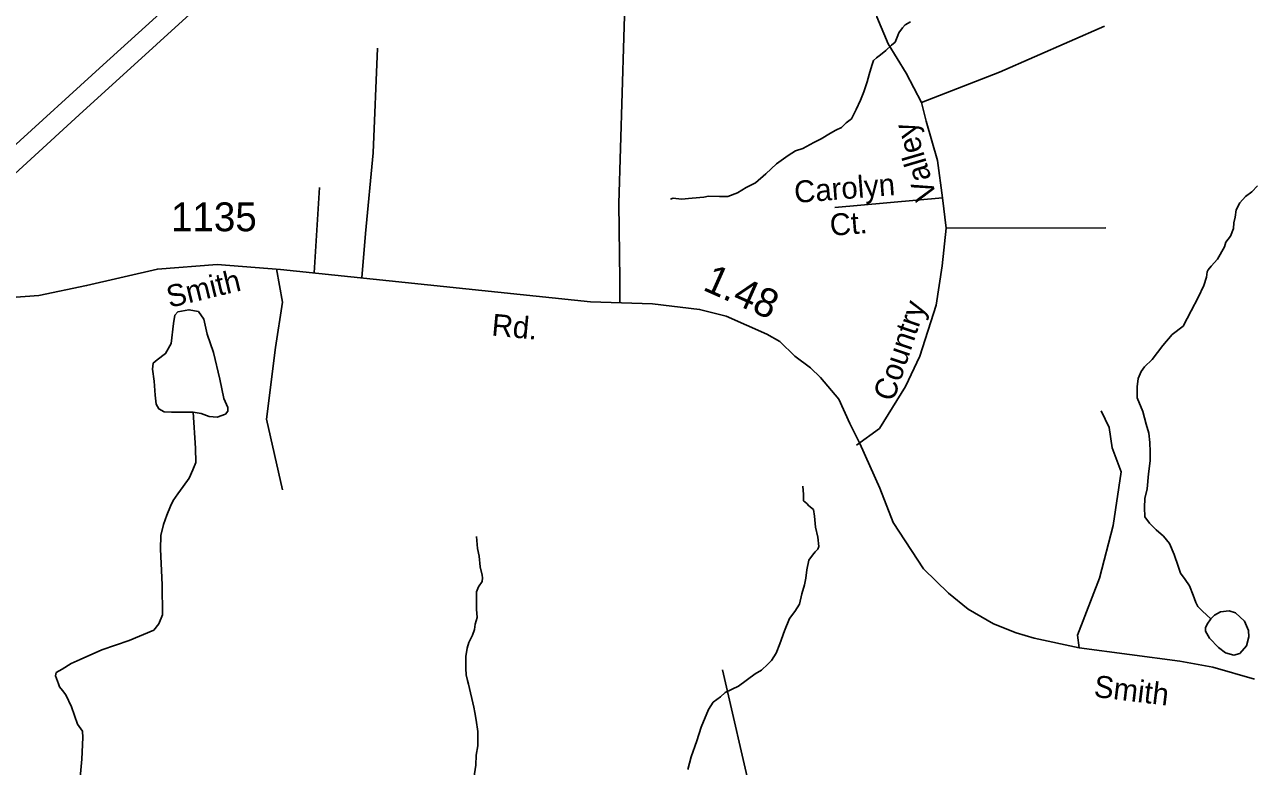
# Model space of a CAD drawing. Extents: x 2056842 to 2160602, y 826753 to 1016856.
# Drawn here: x 2100119 to 2105441, y 896718 to 899934 of the extents above; entities that cross this region are included whole.
import ezdxf

# ---------------------------------------------------------------- set-up
doc = ezdxf.new("R2010")
doc.units = 0
for name, color, linetype in [('Exist Hydrographic Creek Single Shore', 7, 'Continuous'), ('Exist Hydrographic Misc Water Feature', 7, 'Continuous'), ('Exist Road Non-System Type 51', 7, 'Continuous'), ('Exist Road Non-System Type 51 Label', 7, 'Continuous'), ('Exist Road Primary Interstate Divided Center Attributed', 7, 'Continuous'), ('Exist Road Secondary Mileage Hundredths English Label', 7, 'Continuous'), ('Exist Road Secondary Type 51 Attributed', 7, 'Continuous'), ('Exist Road Secondary Type 51 Label', 7, 'Continuous'), ('Exist Road Secondary Type 51 Number Label', 7, 'Continuous')]:
    doc.layers.add(name, color=color, linetype=linetype)

msp = doc.modelspace()

# ---------------------------------------------------------------- linework, layer by layer
at = {"layer": 'Exist Hydrographic Creek Single Shore'}
for points in [[(2102919, 899177.4), (2102931.1, 899181.4), (2102967, 899177.5), (2103013.1, 899181.6), (2103062.8, 899185.8), (2103082.9, 899189.9), (2103130.8, 899187.9), (2103166.9, 899188.1), (2103208.8, 899204.2), (2103246.9, 899228.3), (2103286.9, 899248.5), (2103332.6, 899286.6), (2103378.5, 899330.8), (2103428.4, 899366.9), (2103460.4, 899387), (2103492.3, 899397.1), (2103540.1, 899423.2), (2103572.1, 899439.3), (2103612.1, 899463.4), (2103636.1, 899475.5), (2103659.9, 899487.6), (2103679.8, 899507.7), (2103703.8, 899525.8), (2103723.6, 899565.8), (2103741.7, 899605.8), (2103757.3, 899641.9), (2103771.4, 899685.9), (2103779.4, 899717.9), (2103791.1, 899756), (2103799.1, 899778), (2103811, 899790.1), (2103828.8, 899802.1), (2103852.8, 899822.2), (2103876.8, 899844.2), (2103892.8, 899858.3), (2103904.5, 899886.3), (2103908.6, 899898.3), (2103924.6, 899920.4), (2103936.5, 899932.4), (2103958.6, 899946.5)], [(2105261.3, 897357.4), (2105224.4, 897390.7), (2105204.1, 897410.6), (2105196.1, 897428.6), (2105184, 897460.6), (2105167.8, 897500.5), (2105149.8, 897528.5), (2105129.9, 897556.3), (2105119.6, 897586.4), (2105101.6, 897636.3), (2105081.3, 897684.3), (2105055.3, 897716.1), (2105023.1, 897744.1), (2104995.2, 897771.9), (2104975.1, 897799.8), (2104972.8, 897839.9), (2104974.9, 897879.9), (2104984.5, 897921.8), (2104990.3, 897985.9), (2104998.3, 898041.9), (2104998, 898082), (2104996, 898122), (2104991.9, 898161.9), (2104979.8, 898201.8), (2104965.6, 898255.8), (2104941.2, 898315.6), (2104941.2, 898363.7), (2104945.1, 898399.7), (2104959.1, 898429.8), (2104973, 898449.9), (2105006.9, 898481.8), (2105052.6, 898542), (2105092.6, 898590.1), (2105140.4, 898626.3), (2105176, 898692.4), (2105206.2, 898750.6), (2105229.8, 898802.5), (2105241.9, 898838.5), (2105245.5, 898862.6), (2105249.6, 898870.6), (2105261.5, 898886.6), (2105289.6, 898916.8), (2105319.4, 898970.8), (2105325.3, 898990.9), (2105345.6, 899017.3), (2105358.4, 899049.3), (2105361, 899075), (2105366.9, 899098.9), (2105370.8, 899130.9), (2105386.8, 899161), (2105410.6, 899189.1), (2105438.5, 899209.2), (2105462.5, 899235.2)], [(2103492.8, 897933.3), (2103494.8, 897897.2), (2103495, 897869.2), (2103509.2, 897857.4), (2103519, 897847.3), (2103539.1, 897831.4), (2103543, 897803.4), (2103547.3, 897755.4), (2103557.3, 897711.5), (2103561.7, 897671.6), (2103557.6, 897659.6), (2103545.7, 897647.5), (2103533.6, 897633.4), (2103517.8, 897611.4), (2103509.8, 897569.4), (2103506.1, 897533.4), (2103500.1, 897505.4), (2103488.2, 897465.3), (2103478.4, 897421.3), (2103458.3, 897389.2), (2103434.5, 897359.2), (2103412.8, 897305), (2103392.9, 897249.1), (2103377.1, 897209), (2103357, 897177), (2103341, 897160.9), (2103313.3, 897134.9), (2103285.2, 897118.8), (2103213.5, 897066.2), (2103156.1, 897038.8), (2103134.9, 897020), (2103103.6, 896996.2), (2103083.9, 896964.1), (2103052.1, 896888), (2103032.4, 896828), (2103008.4, 896759.9), (2102994.7, 896703.9)]]:
    msp.add_lwpolyline(points, dxfattribs=at)
at = {"layer": 'Exist Hydrographic Misc Water Feature'}
for points in [[(2100850.3, 898253), (2100755.5, 898254.2), (2100724.3, 898255.5), (2100701.8, 898268), (2100689.4, 898287.9), (2100685.6, 898327.9), (2100680.6, 898387.8), (2100674.4, 898440.2), (2100676.9, 898466.4), (2100694.3, 898480.1), (2100730.5, 898507.6), (2100754.2, 898551.3), (2100765.5, 898637.4), (2100770.4, 898673.6), (2100784.2, 898688.6), (2100831.6, 898697.3), (2100872.7, 898689.8), (2100896.4, 898657.4), (2100911.4, 898591.2), (2100937.6, 898512.6), (2100965, 898396.5), (2100982.5, 898312.9), (2101000, 898274.2), (2101000, 898258), (2100990, 898244.2), (2100953.8, 898231.8), (2100918.9, 898235.5), (2100884, 898248), (2100850.3, 898253)], [(2100850.3, 898253), (2100860.3, 898097), (2100860.9, 898035.1), (2100848.8, 898003), (2100833, 897967), (2100807.2, 897931), (2100783.4, 897898.9), (2100763.3, 897870.8), (2100751.4, 897846.7), (2100735.6, 897806.7), (2100721.7, 897766.7), (2100709.8, 897718.6), (2100708.1, 897659.1), (2100715.6, 897504.3), (2100716.8, 897374.5), (2100701.8, 897335.8), (2100679.4, 897308.4), (2100573, 897264.2), (2100454, 897223.5), (2100360.4, 897181.1), (2100321.7, 897163.6), (2100281.8, 897139.9), (2100256.9, 897124.9), (2100253.1, 897109.9), (2100265.9, 897075.4), (2100270, 897063.4), (2100283.9, 897047.4), (2100298, 897027.5), (2100323, 896976.4), (2100349.2, 896901.5), (2100370.4, 896870.3), (2100371.6, 896842.8), (2100367.9, 896749.2), (2100357.9, 896638.1)], [(2102077.7, 897714.8), (2102081.8, 897663), (2102089.8, 897628.9), (2102094.1, 897583), (2102102.1, 897547), (2102104.1, 897535), (2102102.3, 897519), (2102086.3, 897497), (2102078.3, 897474.9), (2102078.3, 897458.9), (2102078.5, 897426.9), (2102078.5, 897399), (2102080.8, 897363), (2102072.8, 897335), (2102068.9, 897311), (2102060.9, 897286.9), (2102045.1, 897254.9), (2102037.1, 897230.8), (2102031.4, 897194.8), (2102031.4, 897142.8), (2102033.6, 897114.9), (2102039.6, 897090.9), (2102043.7, 897074.9), (2102065.8, 896974.9), (2102070.1, 896951), (2102076.1, 896919), (2102084.3, 896869), (2102084.3, 896835), (2102084.3, 896807.1), (2102076.7, 896767), (2102074.6, 896723), (2102066.8, 896667)], [(2105261.3, 897357.4), (2105245.3, 897334), (2105237.8, 897319), (2105237.8, 897304.1), (2105254.9, 897274.2), (2105294.4, 897233.6), (2105324.2, 897210.1), (2105360.5, 897200.5), (2105386.1, 897208), (2105414.9, 897240), (2105425.6, 897279.5), (2105424.5, 897307.3), (2105406.4, 897346.8), (2105368, 897384.1), (2105340.2, 897392.7), (2105302.9, 897387.3), (2105276.2, 897373.5), (2105261.3, 897357.4)]]:
    msp.add_lwpolyline(points, dxfattribs=at)
at = {"layer": 'Exist Road Non-System Type 51'}
for p, q in [((2101374, 898857.4), (2101397.5, 899228.1)), ((2104098.1, 899183.4), (2103630.4, 899140.2)), ((2104113, 899050.7), (2104098.1, 899183.4)), ((2104113, 899050.7), (2104805.6, 899052.2))]:
    msp.add_line(p, q, dxfattribs=at)
for points in [[(2102699.4, 898727.5), (2102699.4, 898827.1), (2102694.9, 899158.1), (2102716.5, 899877.3), (2102735.1, 900487.7), (2102760.5, 900632.2), (2102856.5, 900794), (2103087.4, 901035.4), (2103339.9, 901259.8), (2103450.1, 901303), (2103648.2, 901344.7), (2103718.3, 901337.3), (2103838.9, 901382), (2104006.5, 901475.2), (2104161.4, 901505), (2104544.2, 901479.6)], [(2104006.5, 899595.5), (2103940.9, 899723.7), (2103862, 899850.4), (2103812.8, 899968.2), (2103807.6, 900129.9), (2103856.8, 900259.6)], [(2104006.5, 899595.5), (2104344.6, 899728.2), (2104799.7, 899927.2)], [(2101580.7, 898836.1), (2101597.1, 899028.4), (2101629.9, 899377.2), (2101649.2, 899831.8)], [(2104098.1, 899183.4), (2104075.8, 899344.4), (2104026.6, 899515.8), (2104006.5, 899595.5)], [(2103725.7, 898110.2), (2103824, 898183.2), (2103937.2, 898365.1), (2103999, 898497), (2104070.5, 898717.6), (2104095.9, 898887.5), (2104113, 899050.7)], [(2101210.6, 898874.3), (2101236.6, 898730.3), (2101206.8, 898533.5), (2101168.1, 898223.5), (2101236.6, 897916.4)], [(2104689.6, 897232), (2104682.8, 897286.6), (2104778.1, 897534.1), (2104837.7, 897762.1), (2104872.7, 897995.4), (2104832.5, 898098.3), (2104820.5, 898187.7), (2104784.8, 898259.2)], [(2105765.3, 894472.7), (2105616.7, 894521.6), (2105426, 894587.2), (2105286, 894542.5), (2105169.8, 894506.7), (2105000, 894497.8), (2104839.2, 894569.3), (2104699.1, 894691.5), (2104559.1, 894718.4), (2104493.6, 894706.4), (2104355, 894773.5), (2104319.3, 894830.2), (2104226.9, 894824.2), (2104122.7, 894851), (2103949.9, 894874.9), (2103887.3, 895012), (2103762.2, 895426.4), (2103272.1, 896578.6), (2103144, 897136.1)]]:
    msp.add_lwpolyline(points, dxfattribs=at)
at = {"layer": 'Exist Road Primary Interstate Divided Center Attributed'}
for points in [[(2103600.7, 902632.7), (2103289.4, 902345), (2102970.9, 902051.5), (2102555.2, 901669.9), (2102213.3, 901354.8), (2101753.5, 900939), (2100980.6, 900231.5), (2100459.7, 899759.8), (2100051.2, 899387.1), (2099654.4, 899021.7), (2099369.7, 898762.5)], [(2099487.6, 898757.1), (2099760.5, 898998.3), (2100355.3, 899542), (2101025.6, 900154), (2101811.1, 900874.2), (2102278.1, 901297.2), (2102621.8, 901610.5), (2103163.4, 902105.5), (2103660.8, 902561.3)]]:
    msp.add_lwpolyline(points, dxfattribs=at)
at = {"layer": 'Exist Road Secondary Type 51 Attributed'}
msp.add_lwpolyline([(2105449.6, 897095.4), (2105269.9, 897147.5), (2105126.2, 897174.5), (2104689.6, 897232), (2104494.4, 897273.2), (2104417.5, 897296.2), (2104319.2, 897336.2), (2104208.5, 897399.3), (2104124, 897468.5), (2104014.8, 897574.6), (2103884.2, 897775.8), (2103825.8, 897923.5), (2103739.7, 898117.3), (2103696.6, 898204.9), (2103649, 898309.5), (2103569, 898403.6), (2103526, 898445.2), (2103458.4, 898495.9), (2103392.3, 898560.5), (2103336.9, 898591.3), (2103160.2, 898669.7), (2103044.9, 898698.9), (2102840.3, 898723.2), (2102571.6, 898731.3), (2101228.7, 898872.4), (2100953.8, 898894), (2100695.1, 898874.2), (2100387.9, 898802.3), (2100180.5, 898759.6), (2100062.6, 898750.4)], dxfattribs=at)

# ---------------------------------------------------------------- texts
at = {"layer": 'Exist Road Non-System Type 51 Label'}
for s, rotation, p in [('Valley', 106.4393, (2104073.7, 899186.4)), ('Carolyn', 4.5767, (2103458.7, 899160.2)), ('Ct.', 4.5767, (2103613, 899017.4)), ('Country', 71.2988, (2103884.9, 898295.5))]:
    msp.add_text(s, height=95, rotation=rotation, dxfattribs=at).set_placement(p)
at = {"layer": 'Exist Road Secondary Mileage Hundredths English Label'}
msp.add_text('1.48', height=125, rotation=336.0711, dxfattribs=at).set_placement((2103054, 898785.2))
at = {"layer": 'Exist Road Secondary Type 51 Label'}
for s, rotation, p in [('Smith', 13.576, (2100747.6, 898705.6)), ('Rd.', 354.7066, (2102140.8, 898586.1)), ('Smith', 353.1946, (2104750.5, 897019.7))]:
    msp.add_text(s, height=95, rotation=rotation, dxfattribs=at).set_placement(p)
at = {"layer": 'Exist Road Secondary Type 51 Number Label'}
msp.add_text('1135', height=125, dxfattribs=at).set_placement((2100753.9, 899037.9))

doc.saveas('drawing.dxf')
